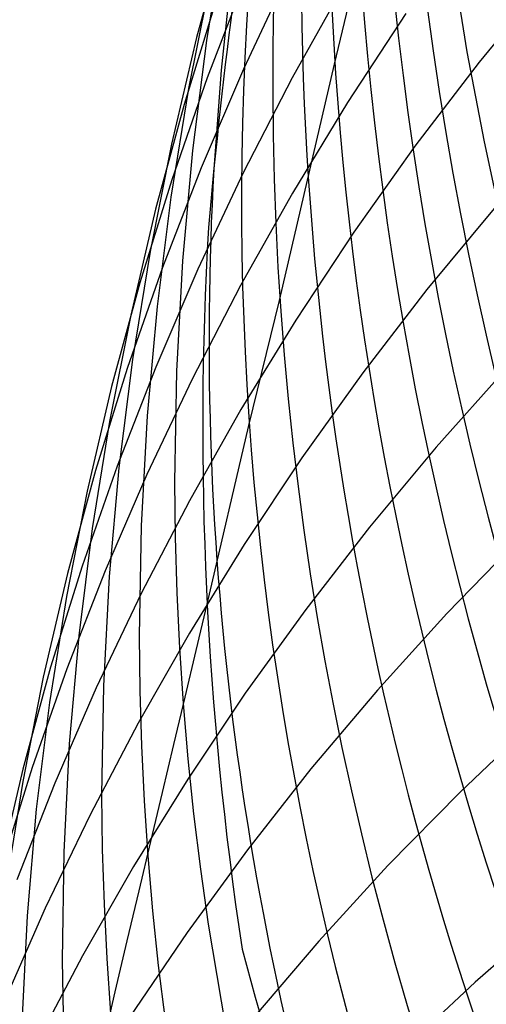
# Model space of a CAD drawing. Extents: x -383 to 1849, y -1185 to -529.
# Tile 383 of 656: x 233.27 to 235.21, y -935.12 to -931.04. Entities that reach past the tile are written whole.
import ezdxf

# ---------------------------------------------------------------- set-up
doc = ezdxf.new("R2010")
doc.units = 0
doc.layers.add('PREDEFINITO', color=7, linetype='CONTINUOUS')

msp = doc.modelspace()

# ---------------------------------------------------------------- linework, layer by layer
at = {"layer": 'PREDEFINITO'}
for p, q in [((234.1272543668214, -930.6728420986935, 539.8035269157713), (234.0077866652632, -931.1121089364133, 539.9877139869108)), ((234.1232366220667, -930.6698403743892, 543.5332745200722), (234.0494168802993, -931.1240643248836, 543.6984456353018)), ((234.5813640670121, -931.2221185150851, 552.5169012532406), (234.6851688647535, -930.7851471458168, 554.1164919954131)), ((235.0697397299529, -930.7953836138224, 559.1442772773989), (235.1305706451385, -931.1711962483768, 559.203521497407)), ((234.1528314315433, -930.8383511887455, 545.4093620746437), (234.1099175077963, -931.2480006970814, 545.547388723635)), ((234.0642239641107, -930.8742805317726, 541.7642870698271), (233.9748754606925, -931.3231842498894, 541.939200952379)), ((234.2137699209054, -930.8609375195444, 536.019203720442), (234.0520540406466, -931.2792206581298, 536.2196739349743)), ((234.3921258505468, -930.8398379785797, 534.0115349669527), (234.2027414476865, -931.2434398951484, 534.2187222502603)), ((235.4602171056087, -930.8739519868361, 527.7122065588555), (235.1810375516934, -931.2143094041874, 527.9287863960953)), ((234.6210453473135, -930.8917602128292, 531.9916223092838), (234.4046534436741, -931.2795241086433, 532.2047515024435)), ((234.0900081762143, -930.9575216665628, 538.0139222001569), (233.9563791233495, -931.3892398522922, 538.2069495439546)), ((234.8763431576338, -931.0126644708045, 529.9625183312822), (234.6345467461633, -931.3815059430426, 530.1794420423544)), ((234.0077866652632, -931.1121089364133, 539.9877139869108), (233.9036458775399, -931.5547167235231, 540.1719310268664)), ((234.0494168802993, -931.1240643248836, 543.6984456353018), (233.9916570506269, -931.5802985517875, 543.8631366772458)), ((235.1305706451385, -931.1711962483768, 559.203521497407), (235.2017420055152, -931.545523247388, 559.2622200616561)), ((234.2027414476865, -931.2434398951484, 534.2187222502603), (234.0275103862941, -931.6526093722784, 534.4270788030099)), ((234.1099175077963, -931.2480006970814, 545.547388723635), (234.079991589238, -931.6586249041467, 545.6848410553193)), ((234.3524792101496, -932.2031295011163, 549.3508510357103), (234.5813640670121, -931.2221185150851, 552.5169012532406)), ((235.1810375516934, -931.2143094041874, 527.9287863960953), (234.9144208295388, -931.5631375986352, 528.1484565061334)), ((234.0520540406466, -931.2792206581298, 536.2196739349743), (233.9049630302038, -931.7022114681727, 536.4208348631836)), ((234.4046534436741, -931.2795241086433, 532.2047515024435), (234.2019454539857, -931.6736964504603, 532.419566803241)), ((233.9748754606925, -931.3231842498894, 541.939200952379), (233.9013352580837, -931.7745179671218, 542.1137701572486)), ((233.9563791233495, -931.3892398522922, 538.2069495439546), (233.8378397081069, -931.8247541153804, 538.4002123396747)), ((234.6345467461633, -931.3815059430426, 530.1794420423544), (234.4059974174, -931.7575899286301, 530.398609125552)), ((233.9036458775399, -931.5547167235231, 540.1719310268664), (233.815071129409, -932.00020971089, 540.3559772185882)), ((234.9144208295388, -931.5631375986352, 528.1484565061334), (234.6605988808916, -931.9200128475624, 528.3709609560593)), ((235.2017420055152, -931.545523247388, 559.2622200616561), (235.2831048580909, -931.9181401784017, 559.3203408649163)), ((233.9916570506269, -931.5802985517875, 543.8631366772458), (233.9501968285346, -932.0380848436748, 544.0271688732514)), ((234.0275103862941, -931.6526093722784, 534.4270788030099), (233.8666664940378, -932.066907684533, 534.6363766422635)), ((234.2019454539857, -931.6736964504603, 532.419566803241), (234.013156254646, -932.0738396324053, 532.6358285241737)), ((233.9049630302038, -931.7022114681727, 536.4208348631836), (233.7727306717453, -932.1294664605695, 536.6224681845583)), ((233.9013352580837, -931.7745179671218, 542.1137701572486), (233.843843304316, -932.227823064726, 542.287804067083)), ((234.4059974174, -931.7575899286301, 530.398609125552), (234.1909281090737, -932.1404874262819, 530.6197727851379)), ((233.8378397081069, -931.8247541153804, 538.4002123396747), (233.7346278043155, -932.2636131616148, 538.5934998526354)), ((235.2431839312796, -931.8218932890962, 526.1123366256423), (234.964711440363, -932.1582311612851, 526.3369396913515)), ((234.6605988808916, -931.9200128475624, 528.3709609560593), (234.4198036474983, -932.2845114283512, 528.5960438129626)), ((233.815071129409, -932.00020971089, 540.3559772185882), (233.7423015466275, -932.4481321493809, 540.5396517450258)), ((233.9501968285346, -932.0380848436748, 544.0271688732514), (233.9252759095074, -932.4969649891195, 544.1903634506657)), ((233.8666664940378, -932.066907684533, 534.6363766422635), (233.7204435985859, -932.4858961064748, 534.846387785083)), ((234.013156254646, -932.0738396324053, 532.6358285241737), (233.8385207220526, -932.479516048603, 532.8532969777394)), ((233.7727306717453, -932.1294664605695, 536.6224681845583), (233.6555907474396, -932.5605421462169, 536.8243555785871)), ((234.1909281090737, -932.1404874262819, 530.6197727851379), (233.9895717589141, -932.5297694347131, 530.8426862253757)), ((234.964711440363, -932.1582311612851, 526.3369396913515), (234.6987959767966, -932.5029887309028, 526.5647477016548)), ((233.843843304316, -932.227823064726, 542.287804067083), (233.8026395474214, -932.6826409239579, 542.4611120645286)), ((234.2254824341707, -932.7223562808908, 547.7776634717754), (234.3524792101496, -932.2031295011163, 549.3508510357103)), ((233.7346278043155, -932.2636131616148, 538.5934998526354), (233.6469812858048, -932.7053656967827, 538.7866013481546)), ((234.4198036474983, -932.2845114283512, 528.5960438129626), (234.1922670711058, -932.6562096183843, 528.8234491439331)), ((233.7423015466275, -932.4481321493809, 540.5396517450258), (233.6855762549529, -932.8980282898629, 540.722753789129)), ((233.7204435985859, -932.4858961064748, 534.846387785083), (233.5890755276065, -932.9091359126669, 535.0568842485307)), ((233.8385207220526, -932.479516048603, 532.8532969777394), (233.6782737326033, -932.8902880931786, 533.0717324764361)), ((233.9252759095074, -932.4969649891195, 544.1903634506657), (233.9171339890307, -932.9564807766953, 544.3525416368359)), ((234.6987959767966, -932.5029887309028, 526.5647477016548), (234.4456702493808, -932.8557458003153, 526.7954942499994)), ((235.2925677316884, -932.4889915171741, 524.3146372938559), (235.0032050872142, -932.8124300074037, 524.5435002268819)), ((233.9895717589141, -932.5297694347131, 530.8426862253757), (233.8021613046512, -932.9250069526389, 531.0671026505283)), ((233.6555907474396, -932.5605421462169, 536.8243555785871), (233.5537770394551, -932.9949950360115, 537.0262787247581)), ((234.1922670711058, -932.6562096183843, 528.8234491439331), (233.9782210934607, -933.0346836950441, 529.0529210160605)), ((233.6469812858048, -932.7053656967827, 538.7866013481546), (233.575138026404, -933.1495604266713, 538.9793060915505)), ((233.8026395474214, -932.6826409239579, 542.4611120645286), (233.7779639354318, -933.1385129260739, 542.6335035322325)), ((234.0517784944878, -933.4642627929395, 545.762091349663), (234.2254824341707, -932.7223562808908, 547.7776634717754)), ((235.0032050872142, -932.8124300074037, 524.5435002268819), (234.7262010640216, -933.1446344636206, 524.7759392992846)), ((234.4456702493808, -932.8557458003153, 526.7954942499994), (234.2055669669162, -933.2160821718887, 527.0289129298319)), ((233.5890755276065, -932.9091359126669, 535.0568842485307), (233.4727961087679, -933.3361883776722, 535.2676380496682)), ((233.6782737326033, -932.8902880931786, 533.0717324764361), (233.5326501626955, -933.3057181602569, 533.290895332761)), ((233.6855762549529, -932.8980282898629, 540.722753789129), (233.6451343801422, -933.3494423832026, 540.9050825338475)), ((233.8021613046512, -932.9250069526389, 531.0671026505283), (233.6289296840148, -933.3257709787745, 531.292775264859)), ((233.9171339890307, -932.9564807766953, 544.3525416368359), (233.9194300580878, -933.1863338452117, 544.4331937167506)), ((233.5537770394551, -932.9949950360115, 537.0262787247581), (233.4675233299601, -933.4323816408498, 537.2280193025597)), ((233.9782210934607, -933.0346836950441, 529.0529210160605), (233.7778976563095, -933.4195099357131, 529.2842034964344)), ((233.575138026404, -933.1495604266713, 538.9793060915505), (233.5193358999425, -933.5957460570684, 539.1714033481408)), ((233.7779639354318, -933.1385129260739, 542.6335035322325), (233.770056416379, -933.5949804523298, 542.8047878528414)), ((234.7262010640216, -933.1446344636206, 524.7759392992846), (234.4617837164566, -933.4851882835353, 525.0116785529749)), ((233.9194300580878, -933.1863338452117, 544.4331937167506), (233.9260107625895, -933.4161739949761, 544.5135246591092)), ((235.3481417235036, -933.1924674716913, 522.5175616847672), (235.0475266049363, -933.5017985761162, 522.7496162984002)), ((234.2055669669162, -933.2160821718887, 527.0289129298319), (233.9787188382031, -933.5835776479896, 527.2647373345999)), ((233.5326501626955, -933.3057181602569, 533.290895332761), (233.4018848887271, -933.7253686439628, 533.510545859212)), ((233.6289296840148, -933.3257709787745, 531.292775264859), (233.4701098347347, -933.7316325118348, 531.5194572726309)), ((233.4727961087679, -933.3361883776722, 535.2676380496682), (233.3718391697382, -933.7666147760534, 535.4784212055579)), ((233.6451343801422, -933.3494423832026, 540.9050825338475), (233.6212150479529, -933.8019186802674, 541.0864371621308)), ((233.4675233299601, -933.4323816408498, 537.2280193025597), (233.3970634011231, -933.8722584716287, 537.4293589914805)), ((233.7778976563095, -933.4195099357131, 529.2842034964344), (233.5915287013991, -933.8102646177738, 529.5170406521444)), ((233.9260107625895, -933.4161739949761, 544.5135246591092), (233.9369060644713, -933.6459439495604, 544.5935121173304)), ((234.4617837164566, -933.4851882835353, 525.0116785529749), (234.2101810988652, -933.833674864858, 525.2504420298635)), ((235.0475266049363, -933.5017985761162, 522.7496162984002), (234.7590844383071, -933.8202409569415, 522.98564351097)), ((233.5193358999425, -933.5957460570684, 539.1714033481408), (233.4798127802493, -934.0434712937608, 539.3626823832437)), ((233.9787188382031, -933.5835776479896, 527.2647373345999), (233.765358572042, -933.9578120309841, 527.5027010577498)), ((233.770056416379, -933.5949804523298, 542.8047878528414), (233.7724656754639, -933.8232942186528, 542.8899552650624)), ((233.9369060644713, -933.6459439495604, 544.5935121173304), (233.9521459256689, -933.875586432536, 544.6731337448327)), ((233.4018848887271, -933.7253686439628, 533.510545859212), (233.2862127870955, -934.1488019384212, 533.7304443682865)), ((233.4701098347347, -933.7316325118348, 531.5194572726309), (233.3259346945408, -934.1421625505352, 531.7469018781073)), ((233.3718391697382, -933.7666147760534, 535.4784212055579), (233.2864385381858, -934.1999763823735, 535.6890057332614)), ((233.5915287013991, -933.8102646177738, 529.5170406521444), (233.419346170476, -934.2065240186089, 529.7511765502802)), ((233.6212150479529, -933.8019186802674, 541.0864371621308), (233.6140573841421, -934.2550014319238, 541.2666168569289)), ((234.7590844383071, -933.8202409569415, 522.98564351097), (234.4830418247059, -934.1473854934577, 523.2253597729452)), ((233.7724656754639, -933.8232942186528, 542.8899552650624), (233.7791569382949, -934.051584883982, 542.9747744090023)), ((234.2101810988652, -933.833674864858, 525.2504420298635), (233.9716212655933, -934.189677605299, 525.4919537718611)), ((233.3970634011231, -933.8722584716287, 537.4293589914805), (233.3426310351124, -934.3141820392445, 537.6300794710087)), ((233.9521459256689, -933.875586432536, 544.6731337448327), (233.9717488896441, -934.1050445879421, 544.7523681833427)), ((233.765358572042, -933.9578120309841, 527.5027010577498), (233.5657188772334, -934.3383651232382, 527.742537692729)), ((235.4134342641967, -933.9483682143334, 520.7330800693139), (235.1020764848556, -934.2438578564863, 520.9680917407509)), ((233.4798127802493, -934.0434712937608, 539.3626823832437), (233.456806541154, -934.4922848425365, 539.5529324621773)), ((233.7791569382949, -934.051584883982, 542.9747744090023), (233.7901601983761, -934.2797951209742, 543.0592214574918)), ((233.9717488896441, -934.1050445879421, 544.7523681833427), (233.9956878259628, -934.3342632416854, 544.8311980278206)), ((233.2862127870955, -934.1488019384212, 533.7304443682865), (233.1858687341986, -934.5755804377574, 533.9503511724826)), ((233.3259346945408, -934.1421625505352, 531.7469018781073), (233.1966372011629, -934.5569320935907, 531.9748622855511)), ((234.4830418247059, -934.1473854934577, 523.2253597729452), (234.2196253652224, -934.4828230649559, 523.4684815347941)), ((233.9716212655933, -934.189677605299, 525.4919537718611), (233.746332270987, -934.5527799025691, 525.7359378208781)), ((233.2864385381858, -934.1999763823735, 535.6890057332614), (233.2168280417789, -934.6358344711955, 535.8991636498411)), ((233.419346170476, -934.2065240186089, 529.7511765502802), (233.261582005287, -934.6078644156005, 529.9863552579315)), ((233.6140573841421, -934.2550014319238, 541.2666168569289), (233.6168389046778, -934.4816278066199, 541.3562033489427)), ((235.1020764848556, -934.2438578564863, 520.9680917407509), (234.8026590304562, -934.5487730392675, 521.2074842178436)), ((233.7901601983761, -934.2797951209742, 543.0592214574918), (233.8055054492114, -934.5078676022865, 543.143272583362)), ((233.3426310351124, -934.3141820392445, 537.6300794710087), (233.3044600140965, -934.7577088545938, 537.8299624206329)), ((233.5657188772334, -934.3383651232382, 527.742537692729), (233.3800324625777, -934.7248167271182, 527.9839808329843)), ((233.9956878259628, -934.3342632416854, 544.8311980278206), (234.0239241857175, -934.563187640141, 544.9096068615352)), ((233.456806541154, -934.4922848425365, 539.5529324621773), (233.4505550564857, -934.9417354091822, 539.7419428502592)), ((233.6168389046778, -934.4816278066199, 541.3562033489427), (233.6239005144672, -934.7082348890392, 541.4454208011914)), ((233.8055054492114, -934.5078676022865, 543.143272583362), (233.8252112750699, -934.7357455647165, 543.226905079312)), ((234.2196253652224, -934.4828230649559, 523.4684815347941), (233.9690616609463, -934.8261445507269, 523.714725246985)), ((233.746332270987, -934.5527799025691, 525.7359378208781), (233.5345421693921, -934.9225651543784, 525.9821182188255)), ((234.8026590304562, -934.5487730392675, 521.2074842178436), (234.5154075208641, -934.8627102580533, 521.4509650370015)), ((234.0239241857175, -934.563187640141, 544.9096068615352), (234.0564194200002, -934.7917630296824, 544.9875782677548)), ((233.6239005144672, -934.7082348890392, 541.4454208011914), (233.6352721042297, -934.9347657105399, 541.5342441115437)), ((233.3800324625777, -934.7248167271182, 527.9839808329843), (233.2085320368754, -935.1167466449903, 528.2267640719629)), ((233.3044600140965, -934.7577088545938, 537.8299624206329), (233.2827841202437, -935.2023954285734, 538.0287895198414)), ((233.8252112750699, -934.7357455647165, 543.226905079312), (233.8492506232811, -934.9633745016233, 543.310100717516)), ((235.4871411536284, -934.750164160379, 518.9582014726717), (235.1649915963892, -935.031819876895, 519.1958404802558)), ((234.0564194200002, -934.7917630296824, 544.9875782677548), (234.1340323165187, -935.2476477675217, 545.142143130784)), ((233.9690616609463, -934.8261445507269, 523.714725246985), (233.7315773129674, -935.1769408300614, 523.9638073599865)), ((234.5154075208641, -934.8627102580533, 521.4509650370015), (234.2405475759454, -935.1852660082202, 521.6982417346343)), ((233.5345421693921, -934.9225651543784, 525.9821182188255), (233.3364790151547, -935.2986167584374, 526.2302190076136)), ((233.4505550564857, -934.9417354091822, 539.7419428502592), (233.4537866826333, -935.1665585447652, 539.8359173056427)), ((233.6352721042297, -934.9347657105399, 541.5342441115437), (233.6509835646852, -935.1611633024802, 541.6226481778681)), ((233.8492506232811, -934.9633745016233, 543.310100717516), (233.8775850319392, -935.1907004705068, 543.3928423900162)), ((235.1649915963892, -935.031819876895, 519.1958404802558), (234.854551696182, -935.3232347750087, 519.4383075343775))]:
    msp.add_line(p, q, dxfattribs=at)
at = {"layer": 'PREDEFINITO', "extrusion": (-0.01680346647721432, -0.114563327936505, 0.993273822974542)}
msp.add_arc((382.2011020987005, -807.8893651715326, 680.8208400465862), 14.94165851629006, 95.84327124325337, 275.2787165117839, dxfattribs=at)
at = {"layer": 'PREDEFINITO', "extrusion": (-0.01682422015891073, -0.1718108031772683, 0.984986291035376)}
msp.add_arc((339.5315828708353, -784.1706599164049, 734.3471535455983), 14.96078830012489, 82.65114577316, 280.0999895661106, dxfattribs=at)
at = {"layer": 'PREDEFINITO', "extrusion": (-0.01691482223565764, -0.0745948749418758, 0.9970704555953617)}
msp.add_arc((449.1049685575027, -802.1198715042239, 642.4071102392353), 14.93819540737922, 107.3243062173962, 274.6342481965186, dxfattribs=at)
at = {"layer": 'PREDEFINITO', "extrusion": (-0.01683288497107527, -0.3075132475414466, 0.9513949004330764)}
msp.add_arc((300.8028807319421, -686.2228704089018, 852.6889314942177), 14.97897654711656, 55.83898290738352, 295.273031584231, dxfattribs=at)
at = {"layer": 'PREDEFINITO', "extrusion": (-0.01680727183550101, -0.326120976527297, 0.9451786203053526)}
msp.add_arc((297.901035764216, -670.2262056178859, 868.0280203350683), 14.97443206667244, 51.68409155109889, 297.6498818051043, dxfattribs=at)
at = {"layer": 'PREDEFINITO', "extrusion": (0.03370463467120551, 0.179691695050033, 0.9831454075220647)}
msp.add_arc((-416.7136968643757, 954.4031360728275, 388.7486289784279), 14.85648793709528, 330.6299803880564, 58.37375432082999, dxfattribs=at)
at = {"layer": 'PREDEFINITO', "extrusion": (0.03840575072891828, 0.198977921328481, 0.9792511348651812)}
msp.add_arc((-421.1829411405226, 959.9791708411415, 368.0862886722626), 14.78601798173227, 335.2946483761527, 55.29157586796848, dxfattribs=at)
at = {"layer": 'PREDEFINITO', "extrusion": (0.04277473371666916, 0.2181467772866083, 0.9749781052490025)}
msp.add_arc((-423.6388257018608, 966.0277300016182, 347.2422642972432), 14.7015682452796, 339.9070952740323, 52.17370790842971, dxfattribs=at)
at = {"layer": 'PREDEFINITO', "extrusion": (0.04734977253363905, 0.2372233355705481, 0.9703005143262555)}
msp.add_arc((-426.4547759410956, 971.5044240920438, 326.3071911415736), 14.60553444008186, 344.5124611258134, 49.01345259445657, dxfattribs=at)
at = {"layer": 'PREDEFINITO', "extrusion": (0.05205335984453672, 0.2562620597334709, 0.9652047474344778)}
msp.add_arc((-429.2621293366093, 976.606471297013, 305.2057603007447), 14.49603111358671, 349.0891409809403, 45.76957883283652, dxfattribs=at)
at = {"layer": 'PREDEFINITO', "extrusion": (0.05652008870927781, 0.2751299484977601, 0.9597442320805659)}
msp.add_arc((-431.044869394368, 981.7181391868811, 284.0049345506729), 14.38146304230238, 353.7140084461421, 42.48812222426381, dxfattribs=at)
at = {"layer": 'PREDEFINITO', "extrusion": (-0.3229599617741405, -0.3058996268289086, 0.8956127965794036)}
msp.add_arc((857.3041573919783, -163.3890416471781, 698.1169742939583), 25.22308769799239, 208.7764720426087, 218.3948536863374, dxfattribs=at)
at = {"layer": 'PREDEFINITO', "extrusion": (0.06081430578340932, 0.2938235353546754, 0.9539231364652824)}
msp.add_arc((-432.134684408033, 986.6628844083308, 262.7262668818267), 14.21235711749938, 359.9840189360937, 36.68698722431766, dxfattribs=at)
at = {"layer": 'PREDEFINITO', "extrusion": (0.06535861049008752, 0.3124623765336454, 0.9476790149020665)}
msp.add_arc((-433.6910805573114, 991.0131308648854, 241.3249475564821), 13.96083332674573, 8.130115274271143, 28.52073002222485, dxfattribs=at)
at = {"layer": 'PREDEFINITO', "extrusion": (0.0108884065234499, 0.1075360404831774, 0.994141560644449)}
msp.add_arc((-341.3573008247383, 956.6234880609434, 444.7321189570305), 14.62625390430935, 2.490352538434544, 14.32317573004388, dxfattribs=at)
at = {"layer": 'PREDEFINITO', "extrusion": (0.9729535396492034, -0.231000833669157, 0.0001566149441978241)}
msp.add_arc((-933.5205024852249, 576.9393072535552, 443.4380037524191), 85.29852133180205, 293.3699270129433, 338.5110846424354, dxfattribs=at)
at = {"layer": 'PREDEFINITO', "extrusion": (0.08804456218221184, 0.6768501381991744, 0.7308365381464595)}
msp.add_arc((-368.9999286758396, 1023.266725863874, -213.1896323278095), 16.86719024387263, 16.59842664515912, 26.49228941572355, dxfattribs=at)

doc.saveas('drawing.dxf')
